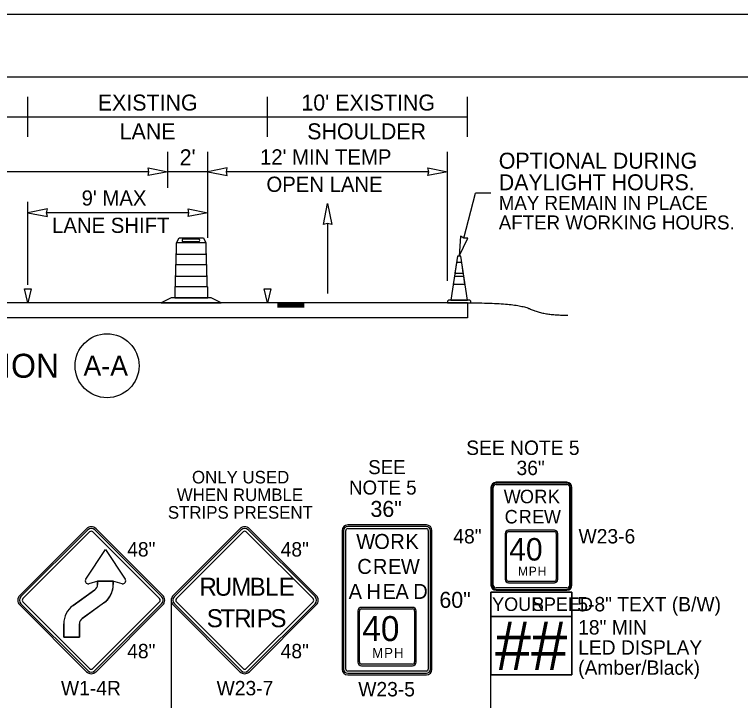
# Model space of a CAD drawing. Extents: x 99999 to 100116, y 99995 to 100013.
# Drawn here: x 100027.591 to 100031.224, y 100007.255 to 100010.687 of the extents above; entities that cross this region are included whole.
import ezdxf

# ---------------------------------------------------------------- set-up
doc = ezdxf.new("R2010")
doc.units = 0
for name, color, linetype in [('SH_GI_PlotLimits', 7, 'Continuous'), ('SH_GI_SheetBorder', 7, 'Continuous'), ('SH_TI_WZSectionCut', 7, 'Continuous'), ('TR_SN_ConstructionSigns', 7, 'Continuous'), ('TR_WZ_ArrowLeftStrRightTurn', 7, 'Continuous'), ('TR_WZ_TrafficConeElev', 7, 'Continuous'), ('TR_WZ_TrafficSafetyDrumElev', 7, 'Continuous'), ('TR_WZ_WorkZoneDetails', 7, 'Continuous'), ('TR_WZ_WorkZoneTextCurrent', 7, 'Continuous')]:
    doc.layers.add(name, color=color, linetype=linetype)

msp = doc.modelspace()

# ---------------------------------------------------------------- linework, layer by layer
at = {"layer": 'SH_GI_PlotLimits'}
msp.add_lwpolyline([(100019.0625, 99999.6875), (100036.0625, 99999.6875), (100036.0625, 100010.6875), (100019.0625, 100010.6875)], close=True, dxfattribs=at)
at = {"layer": 'SH_GI_SheetBorder'}
msp.add_line((100020, 100010.375), (100035.75, 100010.375), dxfattribs=at)
at = {"layer": 'SH_TI_WZSectionCut'}
for p, q in [((100027.6578, 100010.075), (100027.6578, 100010.275)), ((100028.8578, 100010.075), (100028.8578, 100010.275)), ((100029.8578, 100010.075), (100029.8578, 100010.275)), ((100026.4578, 100010.175), (100027.6578, 100010.175)), ((100027.6578, 100010.175), (100028.8578, 100010.175)), ((100028.8578, 100010.175), (100029.8578, 100010.175)), ((100028.3578, 100009.821), (100028.3578, 100010.001)), ((100028.5578, 100009.57), (100028.5578, 100010.001)), ((100029.7578, 100009.3547), (100029.7578, 100010.001)), ((100028.264, 100009.901), (100025.5515, 100009.901)), ((100028.5578, 100009.901), (100028.3578, 100009.901)), ((100029.664, 100009.901), (100028.6515, 100009.901)), ((100027.6578, 100009.3347), (100027.6578, 100009.75)), ((100028.464, 100009.6955), (100027.7515, 100009.6955)), ((100029.8578, 100009.2449), (100025.4578, 100009.2449)), ((100029.0408, 100009.2393), (100028.9078, 100009.2393)), ((100029.8578, 100009.2449), (100029.8578, 100009.1699)), ((100029.0408, 100009.2337), (100028.9078, 100009.2337)), ((100029.0408, 100009.228), (100028.9078, 100009.228)), ((100029.0408, 100009.2228), (100028.9078, 100009.2228)), ((100029.8578, 100009.1699), (100025.4578, 100009.1699))]:
    msp.add_line(p, q, dxfattribs=at)
for points in [[(100028.3578, 100009.901), (100028.2595, 100009.8817), (100028.264, 100009.901), (100028.2595, 100009.9203)], [(100028.5578, 100009.901), (100028.656, 100009.8817), (100028.6515, 100009.901), (100028.656, 100009.9203)], [(100029.7578, 100009.901), (100029.6595, 100009.8817), (100029.664, 100009.901), (100029.6595, 100009.9203)], [(100027.6578, 100009.6955), (100027.756, 100009.6762), (100027.7515, 100009.6955), (100027.756, 100009.7148)], [(100028.5578, 100009.6955), (100028.4595, 100009.6762), (100028.464, 100009.6955), (100028.4595, 100009.7148)], [(100027.6411, 100009.3147), (100027.6744, 100009.3147), (100027.6578, 100009.2449)], [(100028.8411, 100009.3147), (100028.8744, 100009.3147), (100028.8578, 100009.2449)]]:
    msp.add_lwpolyline(points, close=True, dxfattribs=at)
msp.add_circle((100028.0543, 100008.93), 0.16, dxfattribs=at)
msp.add_open_spline([(100029.8578, 100009.2449), (100030.1089, 100009.2451), (100030.2344, 100009.183), (100030.3599, 100009.1831)], degree=2, dxfattribs=at)
at = {"layer": 'TR_SN_ConstructionSigns'}
for p, q in [((100030.355, 100008.347), (100030.0006, 100008.347)), ((100030.355, 100008.3428), (100030.0006, 100008.3428)), ((100030.0006, 100008.3358), (100030.355, 100008.3358)), ((100029.9753, 100008.3217), (100029.9753, 100007.8323)), ((100029.9795, 100008.3217), (100029.9795, 100007.8323)), ((100029.9865, 100007.8323), (100029.9865, 100008.3217)), ((100030.369, 100008.3217), (100030.369, 100007.8323)), ((100030.3761, 100007.8323), (100030.3761, 100008.3217)), ((100030.3803, 100007.8323), (100030.3803, 100008.3217)), ((100027.9514, 100008.1149), (100027.6173, 100007.7808)), ((100027.9574, 100008.1089), (100027.6233, 100007.7748)), ((100028.3273, 100007.7748), (100027.9932, 100008.1089)), ((100028.3333, 100007.7808), (100027.9991, 100008.1149)), ((100028.7193, 100008.1149), (100028.3852, 100007.7808)), ((100028.7252, 100008.1089), (100028.3911, 100007.7748)), ((100029.0951, 100007.7748), (100028.761, 100008.1089)), ((100029.1011, 100007.7808), (100028.767, 100008.1149)), ((100029.6521, 100008.1337), (100029.2584, 100008.1337)), ((100029.6521, 100008.1259), (100029.2584, 100008.1259)), ((100029.2584, 100008.115), (100029.6521, 100008.115)), ((100027.6332, 100007.7649), (100027.9673, 100008.099)), ((100027.9832, 100008.099), (100028.3173, 100007.7649)), ((100028.4011, 100007.7649), (100028.7352, 100008.099)), ((100028.7511, 100008.099), (100029.0852, 100007.7649)), ((100029.2302, 100008.1056), (100029.2302, 100007.4119)), ((100029.2381, 100008.1056), (100029.2381, 100007.4119)), ((100029.249, 100007.4119), (100029.249, 100008.1056)), ((100029.6615, 100008.1056), (100029.6615, 100007.4119)), ((100029.6724, 100007.4119), (100029.6724, 100008.1056)), ((100029.6802, 100007.4119), (100029.6802, 100008.1056)), ((100030.0463, 100008.0904), (100030.0463, 100007.8612)), ((100030.0533, 100007.8612), (100030.0533, 100008.0904)), ((100030.2924, 100008.1072), (100030.0632, 100008.1072)), ((100030.0632, 100008.1002), (100030.2924, 100008.1002)), ((100030.3022, 100008.0904), (100030.3022, 100007.8612)), ((100030.3093, 100007.8612), (100030.3093, 100008.0904)), ((100027.9477, 100007.8624), (100028.0463, 100008.01)), ((100028.0463, 100008.01), (100028.1449, 100007.8624)), ((100028.0089, 100007.8524), (100027.9625, 100007.8397)), ((100028.0069, 100007.8524), (100028.0857, 100007.8524)), ((100028.0069, 100007.8357), (100028.0069, 100007.8524)), ((100028.0857, 100007.8524), (100028.0069, 100007.8524)), ((100028.0069, 100007.8524), (100028.0069, 100007.8357)), ((100028.0837, 100007.8524), (100028.0089, 100007.8524)), ((100028.0089, 100007.8524), (100028.0089, 100007.8524)), ((100028.1301, 100007.8397), (100028.0837, 100007.8524)), ((100028.0837, 100007.8524), (100028.0837, 100007.8524)), ((100028.0857, 100007.8524), (100028.0857, 100007.8357)), ((100028.0857, 100007.8357), (100028.0857, 100007.8524)), ((100030.355, 100007.8183), (100030.0006, 100007.8183)), ((100030.2924, 100007.8513), (100030.0632, 100007.8513)), ((100030.0632, 100007.8443), (100030.2924, 100007.8443)), ((100027.8843, 100007.7301), (100027.9934, 100007.8087)), ((100027.9923, 100007.8079), (100027.8843, 100007.7301)), ((100030.0006, 100007.8112), (100030.355, 100007.8112)), ((100030.0006, 100007.807), (100030.355, 100007.807)), ((100027.9673, 100007.4149), (100027.6332, 100007.749)), ((100028.0408, 100007.7457), (100027.9303, 100007.6662)), ((100028.3173, 100007.749), (100027.9832, 100007.4149)), ((100028.7352, 100007.4149), (100028.4011, 100007.749)), ((100029.0852, 100007.749), (100028.7511, 100007.4149)), ((100027.6173, 100007.7331), (100027.9514, 100007.3989)), ((100027.6233, 100007.739), (100027.9574, 100007.4049)), ((100027.9932, 100007.4049), (100028.3273, 100007.739)), ((100027.9991, 100007.3989), (100028.3333, 100007.7331)), ((100028.3852, 100007.7331), (100028.7193, 100007.3989)), ((100028.3911, 100007.739), (100028.7252, 100007.4049)), ((100028.761, 100007.4049), (100029.0951, 100007.739)), ((100028.767, 100007.3989), (100029.1011, 100007.7331)), ((100029.5826, 100007.7212), (100029.3279, 100007.7212)), ((100029.3279, 100007.7134), (100029.5826, 100007.7134)), ((100029.3091, 100007.7025), (100029.3091, 100007.4478)), ((100029.317, 100007.4478), (100029.317, 100007.7025)), ((100029.5935, 100007.7025), (100029.5935, 100007.4478)), ((100029.6013, 100007.4478), (100029.6013, 100007.7025)), ((100029.9753, 100007.6762), (100030.3803, 100007.6762)), ((100030.3803, 100007.6762), (100029.9753, 100007.6762)), ((100027.8375, 100007.5713), (100027.8375, 100007.6388)), ((100027.8375, 100007.6388), (100027.8375, 100007.5713)), ((100027.9162, 100007.6388), (100027.9162, 100007.5713)), ((100027.9162, 100007.5713), (100027.9162, 100007.6388)), ((100027.9162, 100007.5713), (100027.8375, 100007.5713)), ((100027.8375, 100007.5713), (100027.9162, 100007.5713)), ((100029.5826, 100007.4369), (100029.3279, 100007.4369)), ((100029.3279, 100007.429), (100029.5826, 100007.429)), ((100029.6521, 100007.4025), (100029.2584, 100007.4025)), ((100029.2584, 100007.3915), (100029.6521, 100007.3915)), ((100029.2584, 100007.3837), (100029.6521, 100007.3837))]:
    msp.add_line(p, q, dxfattribs=at)
for points in [[(100030.3803, 100007.6762), (100030.3803, 100007.798), (100029.9753, 100007.798), (100029.9753, 100007.6762)], [(100027.9303, 100007.6662), (100028.037, 100007.743), (100028.0408, 100007.7457)], [(100029.9753, 100007.6762), (100029.9753, 100007.3837), (100030.3803, 100007.3837), (100030.3803, 100007.6762)]]:
    msp.add_lwpolyline(points, dxfattribs=at)
for points in [[(100029.9753, 100007.798), (100030.3803, 100007.798), (100030.3803, 100007.6762), (100029.9753, 100007.6762)], [(100029.9753, 100007.6762), (100030.3803, 100007.6762), (100030.3803, 100007.3837), (100029.9753, 100007.3837)]]:
    msp.add_lwpolyline(points, close=True, dxfattribs=at)
for centre, radius, start, end in [((100030.0006, 100008.3217), 0.0253, 90, 180), ((100030.0006, 100008.3217), 0.0211, 90, 180), ((100030.0006, 100008.3217), 0.0141, 90, 180), ((100030.355, 100008.3217), 0.0253, 0, 90), ((100030.355, 100008.3217), 0.0211, 0, 90), ((100030.355, 100008.3217), 0.0141, 0, 90), ((100027.9753, 100008.091), 0.0338, 45, 135), ((100027.9753, 100008.091), 0.0253, 45, 135), ((100028.7431, 100008.091), 0.0338, 45, 135), ((100028.7431, 100008.091), 0.0253, 45, 135), ((100029.2584, 100008.1056), 0.0281, 90, 180), ((100029.2584, 100008.1056), 0.0203, 90, 180), ((100029.2584, 100008.1056), 0.00937, 90, 180), ((100029.6521, 100008.1056), 0.0281, 0, 90), ((100029.6521, 100008.1056), 0.0203, 0, 90), ((100029.6521, 100008.1056), 0.00937, 0, 90), ((100027.9753, 100008.091), 0.0113, 45, 135), ((100028.7431, 100008.091), 0.0113, 45, 135), ((100030.0632, 100008.0904), 0.0169, 90, 180), ((100030.0632, 100008.0904), 0.00984, 90, 180), ((100030.2924, 100008.0904), 0.0169, 0, 90), ((100030.2924, 100008.0904), 0.00984, 0, 90), ((100030.0632, 100007.8612), 0.0169, 180, 270), ((100030.0632, 100007.8612), 0.00984, 180, 270), ((100030.2924, 100007.8612), 0.0169, 270, 0), ((100030.2924, 100007.8612), 0.00984, 270, 0), ((100027.9732, 100007.8357), 0.0337, 304.5651, 0), ((100027.9732, 100007.8357), 0.0337, 304.5651, 0), ((100027.9732, 100007.8357), 0.1125, 304.5791, 0), ((100027.9732, 100007.8357), 0.1125, 306.9172, 0), ((100030.0006, 100007.8323), 0.0253, 180, 270), ((100030.0006, 100007.8323), 0.0211, 180, 270), ((100030.0006, 100007.8323), 0.0141, 180, 270), ((100030.355, 100007.8323), 0.0211, 270, 0), ((100030.355, 100007.8323), 0.0141, 270, 0), ((100030.355, 100007.8323), 0.0253, 270, 0), ((100027.6412, 100007.7569), 0.0338, 135, 225), ((100028.3094, 100007.7569), 0.0338, 315, 45), ((100028.409, 100007.7569), 0.0338, 135, 225), ((100029.0772, 100007.7569), 0.0338, 315, 45), ((100027.6412, 100007.7569), 0.0253, 135, 225), ((100027.6412, 100007.7569), 0.0113, 135, 225), ((100028.3094, 100007.7569), 0.0113, 315, 45), ((100028.3094, 100007.7569), 0.0253, 315, 45), ((100028.409, 100007.7569), 0.0253, 135, 225), ((100028.409, 100007.7569), 0.0113, 135, 225), ((100029.0772, 100007.7569), 0.0113, 315, 45), ((100029.0772, 100007.7569), 0.0253, 315, 45), ((100027.95, 100007.6388), 0.1125, 125.7411, 180), ((100027.95, 100007.6388), 0.1125, 125.7411, 180), ((100029.3279, 100007.7025), 0.0187, 90, 180), ((100029.3279, 100007.7025), 0.0109, 90, 180), ((100029.5826, 100007.7025), 0.0187, 0, 90), ((100029.5826, 100007.7025), 0.0109, 0, 90), ((100027.95, 100007.6388), 0.0337, 125.7481, 180), ((100027.95, 100007.6388), 0.0337, 125.7481, 180), ((100029.3279, 100007.4478), 0.0187, 180, 270), ((100029.3279, 100007.4478), 0.0109, 180, 270), ((100029.5826, 100007.4478), 0.0187, 270, 0), ((100029.5826, 100007.4478), 0.0109, 270, 0), ((100027.9753, 100007.4228), 0.0338, 225, 315), ((100027.9753, 100007.4228), 0.0253, 225, 315), ((100027.9753, 100007.4228), 0.0113, 225, 315), ((100028.7431, 100007.4228), 0.0338, 225, 315), ((100028.7431, 100007.4228), 0.0253, 225, 315), ((100028.7431, 100007.4228), 0.0113, 225, 315), ((100029.2584, 100007.4119), 0.0281, 180, 270), ((100029.2584, 100007.4119), 0.0203, 180, 270), ((100029.2584, 100007.4119), 0.00937, 180, 270), ((100029.6521, 100007.4119), 0.0203, 270, 0), ((100029.6521, 100007.4119), 0.00937, 270, 0), ((100029.6521, 100007.4119), 0.0281, 270, 0)]:
    msp.add_arc(centre, radius, start, end, dxfattribs=at)
for centre, major_axis, start_param, end_param in [((100027.9591, 100007.8539), (0, -0.0147), 4.099596, 6.537073), ((100028.1336, 100007.8539), (0, 0.0147), 2.887705, 5.325182)]:
    msp.add_ellipse(centre, major_axis=major_axis, ratio=0.95, start_param=start_param, end_param=end_param, dxfattribs=at)
at = {"layer": 'TR_WZ_ArrowLeftStrRightTurn'}
msp.add_line((100029.1578, 100009.6418), (100029.1578, 100009.292), dxfattribs=at)
msp.add_lwpolyline([(100029.1578, 100009.742), (100029.1784, 100009.6369), (100029.1578, 100009.6418), (100029.1371, 100009.6369)], close=True, dxfattribs=at)
at = {"layer": 'TR_WZ_TrafficConeElev'}
for p, q in [((100029.8035, 100009.447), (100029.7952, 100009.3929)), ((100029.8287, 100009.447), (100029.8035, 100009.447)), ((100029.837, 100009.3929), (100029.8287, 100009.447)), ((100029.7952, 100009.3929), (100029.837, 100009.3929)), ((100029.7926, 100009.3762), (100029.7869, 100009.3387)), ((100029.8395, 100009.3762), (100029.7926, 100009.3762)), ((100029.8453, 100009.3387), (100029.8395, 100009.3762)), ((100029.7869, 100009.3387), (100029.8453, 100009.3387)), ((100029.7624, 100009.2574), (100029.7583, 100009.2533)), ((100029.7583, 100009.2533), (100029.7583, 100009.2449)), ((100029.7583, 100009.2449), (100029.8739, 100009.2449)), ((100029.7744, 100009.2574), (100029.7624, 100009.2574)), ((100029.8739, 100009.2533), (100029.8697, 100009.2574)), ((100029.8739, 100009.2449), (100029.8739, 100009.2533))]:
    msp.add_line(p, q, dxfattribs=at)
msp.add_lwpolyline([(100029.7744, 100009.2574), (100029.8578, 100009.2574), (100029.8239, 100009.4783), (100029.8083, 100009.4783)], close=True, dxfattribs=at)
msp.add_lwpolyline([(100029.7744, 100009.2574), (100029.8578, 100009.2574), (100029.8239, 100009.4783), (100029.8083, 100009.4783)], close=True, dxfattribs=at)
msp.add_lwpolyline([(100029.8697, 100009.2574), (100029.8578, 100009.2574), (100029.7744, 100009.2574)], dxfattribs=at)
at = {"layer": 'TR_WZ_TrafficSafetyDrumElev'}
for p, q in [((100028.5149, 100009.564), (100028.4331, 100009.564)), ((100028.5494, 100009.545), (100028.4014, 100009.545)), ((100028.5494, 100009.545), (100028.4014, 100009.545)), ((100028.4331, 100009.551), (100028.5149, 100009.551)), ((100028.5522, 100009.4871), (100028.3985, 100009.4871)), ((100028.3985, 100009.4871), (100028.3985, 100009.4372)), ((100028.5522, 100009.4372), (100028.5522, 100009.4871)), ((100028.3985, 100009.4372), (100028.5522, 100009.4372)), ((100028.5559, 100009.377), (100028.3948, 100009.377)), ((100028.3948, 100009.377), (100028.3948, 100009.3271)), ((100028.5559, 100009.3271), (100028.5559, 100009.377)), ((100028.3948, 100009.3271), (100028.5559, 100009.3271))]:
    msp.add_line(p, q, dxfattribs=at)
for points in [[(100028.4014, 100009.545), (100028.4145, 100009.57), (100028.5362, 100009.57), (100028.5494, 100009.545)], [(100028.6254, 100009.245), (100028.5751, 100009.27), (100028.3756, 100009.27), (100028.3254, 100009.245)]]:
    msp.add_lwpolyline(points, close=True, dxfattribs=at)
for points in [[(100028.4004, 100009.543), (100028.4004, 100009.4915)], [(100028.4004, 100009.543), (100028.4004, 100009.4915)], [(100028.5504, 100009.4915), (100028.5504, 100009.543)], [(100028.5504, 100009.4915), (100028.5504, 100009.543)], [(100028.3985, 100009.4878), (100028.3985, 100009.4365)], [(100028.3985, 100009.4878), (100028.3985, 100009.4365)], [(100028.5522, 100009.4365), (100028.5522, 100009.4878)], [(100028.5522, 100009.4365), (100028.5522, 100009.4878)], [(100028.3967, 100009.4327), (100028.3967, 100009.3814)], [(100028.3967, 100009.4327), (100028.3967, 100009.3814)], [(100028.5541, 100009.3814), (100028.5541, 100009.4327)], [(100028.5541, 100009.3814), (100028.5541, 100009.4327)], [(100028.3948, 100009.3777), (100028.3948, 100009.3264)], [(100028.3948, 100009.3777), (100028.3948, 100009.3264)], [(100028.5559, 100009.3264), (100028.5559, 100009.3777)], [(100028.5559, 100009.3264), (100028.5559, 100009.3777)], [(100028.393, 100009.3226), (100028.393, 100009.27), (100028.5578, 100009.27), (100028.5578, 100009.3226)], [(100028.393, 100009.3226), (100028.393, 100009.27), (100028.5578, 100009.27), (100028.5578, 100009.3226)]]:
    msp.add_lwpolyline(points, dxfattribs=at)
for centre, major_axis, ratio, start_param, end_param in [((100028.4331, 100009.5575), (0, 0.0065), 0.570305, 6.283185, 9.424778), ((100028.5149, 100009.5575), (0, 0.0065), 0.570305, 3.141593, 6.283185), ((100028.4016, 100009.5426), (0, 0.00249), 0.493438, 0.177149, 1.393647), ((100028.4016, 100009.5426), (0, 0.00249), 0.493438, 0.177149, 1.393647), ((100028.5492, 100009.5426), (0, 0.00249), 0.493438, 4.889538, 6.106036), ((100028.5492, 100009.5426), (0, 0.00249), 0.493438, 4.889538, 6.106036), ((100028.4019, 100009.4846), (0, 0.00758), 0.493438, 0.4288, 1.141997), ((100028.4019, 100009.4846), (0, 0.00758), 0.493438, 0.4288, 1.141997), ((100028.5488, 100009.4846), (0, 0.00758), 0.493438, 5.141189, 5.854386), ((100028.5488, 100009.4846), (0, 0.00758), 0.493438, 5.141189, 5.854386), ((100028.4001, 100009.4296), (0, 0.00758), 0.493438, 0.4288, 1.141997), ((100028.4001, 100009.4296), (0, 0.00758), 0.493438, 0.4288, 1.141997), ((100028.5507, 100009.4296), (0, 0.00758), 0.493438, 5.141189, 5.854386), ((100028.5507, 100009.4296), (0, 0.00758), 0.493438, 5.141189, 5.854386), ((100028.3982, 100009.3745), (0, 0.00758), 0.493438, 0.4288, 1.141997), ((100028.3982, 100009.3745), (0, 0.00758), 0.493438, 0.4288, 1.141997), ((100028.5525, 100009.3745), (0, 0.00758), 0.493438, 5.141189, 5.854386), ((100028.5525, 100009.3745), (0, 0.00758), 0.493438, 5.141189, 5.854386), ((100028.3964, 100009.3195), (0, 0.00758), 0.493438, 0.4288, 1.141997), ((100028.3964, 100009.3195), (0, 0.00758), 0.493438, 0.4288, 1.141997), ((100028.5544, 100009.3195), (0, 0.00758), 0.493438, 5.141189, 5.854386), ((100028.5544, 100009.3195), (0, 0.00758), 0.493438, 5.141189, 5.854386)]:
    msp.add_ellipse(centre, major_axis=major_axis, ratio=ratio, start_param=start_param, end_param=end_param, dxfattribs=at)
at = {"layer": 'TR_WZ_WorkZoneDetails'}
for p, q in [((100029.8397, 100009.569), (100029.898, 100009.794)), ((100029.9743, 100009.794), (100029.898, 100009.794)), ((100028.3753, 100007.7569), (100028.3753, 100004.9957)), ((100029.9753, 100006.0356), (100029.9753, 100007.3837))]:
    msp.add_line(p, q, dxfattribs=at)
msp.add_lwpolyline([(100029.8161, 100009.4783), (100029.8594, 100009.5686), (100029.8396, 100009.569), (100029.8221, 100009.5782)], close=True, dxfattribs=at)

# ---------------------------------------------------------------- texts
at = {"layer": 'SH_TI_WZSectionCut'}
for s, height, p in [('EXISTING', 0.08, (100028.008, 100010.207)), ("10' EXISTING", 0.08, (100029.0268, 100010.207)), ('LANE', 0.08, (100028.1174, 100010.063)), ('SHOULDER', 0.08, (100029.056, 100010.063)), ('SECTION', 0.12, (100027.1012, 100008.87)), ('A-A', 0.1, (100027.9364, 100008.88))]:
    msp.add_text(s, height=height, rotation=360, dxfattribs=at).set_placement(p)
for s, height, p in [("2'", 0.08, (100028.4177, 100009.933)), ("12' MIN TEMP", 0.076, (100028.8197, 100009.937)), ('OPEN LANE', 0.076, (100028.8518, 100009.8002)), ("9' MAX", 0.076, (100027.9271, 100009.7315)), ('LANE SHIFT', 0.076, (100027.7792, 100009.5947))]:
    msp.add_text(s, height=height, dxfattribs=at).set_placement(p)
at = {"layer": 'TR_SN_ConstructionSigns'}
for s, height, p in [('SEE NOTE 5', 0.072, (100029.8515, 100008.4838)), ('SEE', 0.07, (100029.3611, 100008.3877)), ('36"', 0.072, (100030.103, 100008.383)), ('NOTE 5', 0.07, (100029.2651, 100008.2857)), ('36"', 0.08, (100029.3722, 100008.1737)), ('W23-6', 0.072, (100030.4135, 100008.041)), ('48"', 0.072, (100028.1551, 100007.9755)), ('48"', 0.072, (100028.9229, 100007.9755)), ('60"', 0.08, (100029.7172, 100007.7187)), ('YOUR', 0.0675, (100029.981, 100007.7033)), ('SPEED', 0.0675, (100030.1797, 100007.7033)), ('48"', 0.072, (100028.1551, 100007.4664)), ('48"', 0.072, (100028.9229, 100007.4664)), ('W1-4R', 0.072, (100027.8238, 100007.2811)), ('W23-7', 0.072, (100028.6025, 100007.2811)), ('W23-5', 0.072, (100029.3113, 100007.2757))]:
    msp.add_text(s, height=height, rotation=360, dxfattribs=at).set_placement(p)
for s, height, p in [('ONLY USED', 0.063, (100028.4793, 100008.3412)), ('WHEN RUMBLE', 0.063, (100028.4033, 100008.253)), ('W', 0.0675, (100030.0391, 100008.2422)), ('O', 0.0675, (100030.1201, 100008.2422)), ('R', 0.0675, (100030.1923, 100008.2422)), ('K', 0.0675, (100030.2605, 100008.2422)), ('STRIPS PRESENT', 0.063, (100028.3586, 100008.1648)), ('C', 0.0675, (100030.0438, 100008.141)), ('R', 0.0675, (100030.114, 100008.141)), ('E', 0.0675, (100030.1822, 100008.141)), ('W', 0.0675, (100030.2402, 100008.141)), ('48"', 0.072, (100029.7871, 100008.041)), ('W', 0.075, (100029.3011, 100008.0134)), ('O', 0.075, (100029.3911, 100008.0134)), ('R', 0.075, (100029.4714, 100008.0134)), ('K', 0.075, (100029.5471, 100008.0134)), ('40', 0.1125, (100030.0665, 100007.9554)), ('C', 0.075, (100029.3064, 100007.8884)), ('R', 0.075, (100029.3844, 100007.8884)), ('E', 0.075, (100029.4601, 100007.8884)), ('W', 0.075, (100029.5246, 100007.8884)), ('M', 0.045, (100030.1105, 100007.8794)), ('P', 0.045, (100030.1645, 100007.8794)), ('H', 0.045, (100030.2086, 100007.8794)), ('R', 0.09, (100028.5168, 100007.7794)), ('U', 0.09, (100028.5933, 100007.7794)), ('M', 0.09, (100028.6761, 100007.7794)), ('B', 0.09, (100028.7679, 100007.7794)), ('L', 0.09, (100028.8444, 100007.7794)), ('E', 0.09, (100028.9137, 100007.7794)), ('A', 0.075, (100029.2632, 100007.7634)), ('H', 0.075, (100029.3525, 100007.7634)), ('E', 0.075, (100029.4327, 100007.7634)), ('A', 0.075, (100029.4972, 100007.7634)), ('D', 0.075, (100029.5865, 100007.7634)), ('5-8" TEXT (B/W)', 0.072, (100030.4074, 100007.7011)), ('S', 0.09, (100028.5532, 100007.6219)), ('T', 0.09, (100028.6216, 100007.6219)), ('R', 0.09, (100028.6909, 100007.6219)), ('I', 0.09, (100028.7674, 100007.6219)), ('P', 0.09, (100028.8034, 100007.6219)), ('S', 0.09, (100028.8718, 100007.6219)), ('40', 0.125, (100029.3315, 100007.5525)), ('##', 0.243, (100029.9952, 100007.4084)), ('18" MIN', 0.072, (100030.4115, 100007.5853)), ('LED DISPLAY', 0.072, (100030.4115, 100007.4845)), ('M', 0.05, (100029.3805, 100007.4681)), ('P', 0.05, (100029.4405, 100007.4681)), ('H', 0.05, (100029.4895, 100007.4681)), ('(Amber/Black)', 0.072, (100030.4115, 100007.3837))]:
    msp.add_text(s, height=height, dxfattribs=at).set_placement(p)
at = {"layer": 'TR_WZ_WorkZoneTextCurrent'}
for s, height, p in [('OPTIONAL DURING', 0.08, (100030.0143, 100009.916)), ('DAYLIGHT HOURS.', 0.08, (100030.0143, 100009.808)), ('MAY REMAIN IN PLACE', 0.07, (100030.0143, 100009.71)), ('AFTER WORKING HOURS.', 0.07, (100030.0143, 100009.612))]:
    msp.add_text(s, height=height, dxfattribs=at).set_placement(p)

doc.saveas('drawing.dxf')
